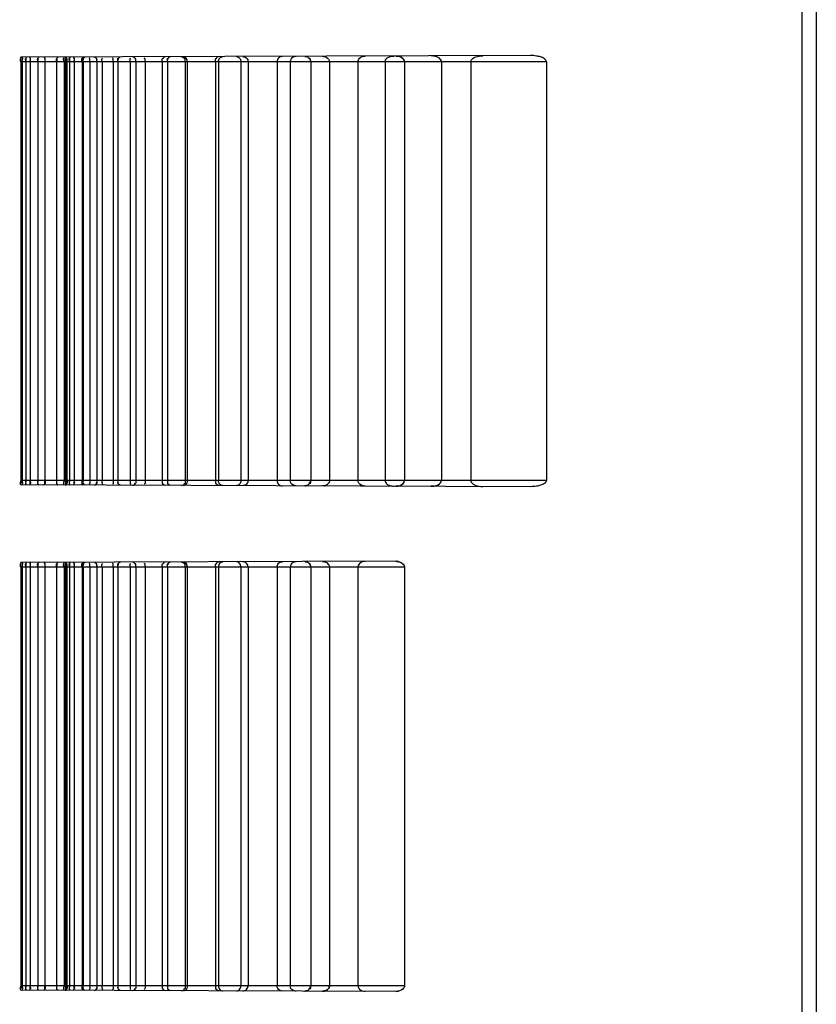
# Model space of a CAD drawing. Header units: millimetres. Extents: x 0 to 297, y 0 to 210.
# Tile 261 of 438: x 146.501 to 146.833, y 157.259 to 157.668. Entities that reach past the tile are written whole.
import ezdxf

# ---------------------------------------------------------------- set-up
doc = ezdxf.new("R2010")
doc.units = ezdxf.units.MM
doc.header["$LTSCALE"] = 16.335
doc.layers.add('INTFCLR_1', color=7, linetype='CONTINUOUS')
doc.layers.add('INTFCLR_72935', color=7, linetype='CONTINUOUS')

msp = doc.modelspace()

# ---------------------------------------------------------------- linework, layer by layer
at = {"layer": 'INTFCLR_1', "color": 6, "linetype": 'Continuous'}
for p, q in [((146.82664, 159.65561), (146.82664, 156.85703)), ((146.83264, 159.65667), (146.83264, 156.87568))]:
    msp.add_line(p, q, dxfattribs=at)
at = {"layer": 'INTFCLR_72935', "color": 6, "linetype": 'Continuous'}
for p, q in [((146.83264, 159.65667), (146.83264, 156.85597)), ((146.50182, 157.65097), (146.50182, 157.47697)), ((146.50239, 157.65097), (146.50239, 157.47697)), ((146.50397, 157.65097), (146.50397, 157.47697)), ((146.50571, 157.65097), (146.50571, 157.47697)), ((146.5089, 157.65097), (146.5089, 157.47697)), ((146.51187, 157.65097), (146.51187, 157.47697)), ((146.51674, 157.65097), (146.51674, 157.47697)), ((146.51982, 157.65097), (146.51982, 157.47697)), ((146.52044, 157.65097), (146.52044, 157.47697)), ((146.52102, 157.65097), (146.52102, 157.47697)), ((146.52209, 157.65097), (146.52209, 157.47697)), ((146.52396, 157.65097), (146.52396, 157.47697)), ((146.52731, 157.65097), (146.52731, 157.47697)), ((146.5277, 157.65097), (146.5277, 157.47697)), ((146.53049, 157.65097), (146.53049, 157.47697)), ((146.53346, 157.65097), (146.53346, 157.47697)), ((146.53562, 157.65097), (146.53562, 157.47697)), ((146.54023, 157.65097), (146.54023, 157.47697)), ((146.54214, 157.65097), (146.54214, 157.47697)), ((146.5473, 157.65097), (146.5473, 157.47697)), ((146.54962, 157.65097), (146.54962, 157.47697)), ((146.55354, 157.65097), (146.55354, 157.47697)), ((146.5606, 157.65097), (146.5606, 157.47697)), ((146.56278, 157.65097), (146.56278, 157.47697)), ((146.57019, 157.65097), (146.57019, 157.47697)), ((146.57094, 157.65097), (146.57094, 157.47697)), ((146.58275, 157.65097), (146.58275, 157.47697)), ((146.58398, 157.65097), (146.58398, 157.47697)), ((146.59335, 157.65097), (146.59335, 157.47697)), ((146.59633, 157.65097), (146.59633, 157.47697)), ((146.60841, 157.65097), (146.60841, 157.47697)), ((146.61382, 157.65097), (146.61382, 157.47697)), ((146.62237, 157.65097), (146.62237, 157.47697)), ((146.6302, 157.65097), (146.6302, 157.47697)), ((146.64201, 157.65097), (146.64201, 157.47697)), ((146.6533, 157.65097), (146.6533, 157.47697)), ((146.66137, 157.65097), (146.66137, 157.47697)), ((146.67682, 157.65097), (146.67682, 157.47697)), ((146.68897, 157.65097), (146.68897, 157.47697)), ((146.72039, 157.65097), (146.72039, 157.47697)), ((146.50182, 157.44097), (146.50182, 157.26697)), ((146.50239, 157.44097), (146.50239, 157.26697)), ((146.50397, 157.44097), (146.50397, 157.26697)), ((146.50571, 157.44097), (146.50571, 157.26697)), ((146.5089, 157.44097), (146.5089, 157.26697)), ((146.51187, 157.44097), (146.51187, 157.26697)), ((146.51674, 157.44097), (146.51674, 157.26697)), ((146.51982, 157.44097), (146.51982, 157.26697)), ((146.52044, 157.44097), (146.52044, 157.26697)), ((146.52102, 157.44097), (146.52102, 157.26697)), ((146.52209, 157.44097), (146.52209, 157.26697)), ((146.52396, 157.44097), (146.52396, 157.26697)), ((146.52731, 157.44097), (146.52731, 157.26697)), ((146.5277, 157.44097), (146.5277, 157.26697)), ((146.53049, 157.44097), (146.53049, 157.26697)), ((146.53346, 157.44097), (146.53346, 157.26697)), ((146.53562, 157.44097), (146.53562, 157.26697)), ((146.54023, 157.44097), (146.54023, 157.26697)), ((146.54214, 157.44097), (146.54214, 157.26697)), ((146.5473, 157.44097), (146.5473, 157.26697)), ((146.54962, 157.44097), (146.54962, 157.26697)), ((146.55354, 157.44097), (146.55354, 157.26697)), ((146.5606, 157.44097), (146.5606, 157.26697)), ((146.56278, 157.44097), (146.56278, 157.26697)), ((146.57019, 157.44097), (146.57019, 157.26697)), ((146.57094, 157.44097), (146.57094, 157.26697)), ((146.58275, 157.44097), (146.58275, 157.26697)), ((146.58398, 157.44097), (146.58398, 157.26697)), ((146.59335, 157.44097), (146.59335, 157.26697)), ((146.59633, 157.44097), (146.59633, 157.26697)), ((146.60841, 157.44097), (146.60841, 157.26697)), ((146.61382, 157.44097), (146.61382, 157.26697)), ((146.62237, 157.44097), (146.62237, 157.26697)), ((146.6302, 157.44097), (146.6302, 157.26697)), ((146.64201, 157.44097), (146.64201, 157.26697)), ((146.66137, 157.44097), (146.66137, 157.26697))]:
    msp.add_line(p, q, dxfattribs=at)
at = {"layer": 'INTFCLR_72935', "color": 9, "linetype": 'Continuous'}
for p, q in [((146.72039, 157.65097), (146.50182, 157.65097)), ((146.71383, 157.65356), (146.50187, 157.65282)), ((146.72039, 157.47697), (146.50182, 157.47697)), ((146.71383, 157.47438), (146.50187, 157.47512)), ((146.65775, 157.44336), (146.50187, 157.44282)), ((146.66137, 157.44097), (146.50182, 157.44097)), ((146.66137, 157.26697), (146.50182, 157.26697)), ((146.65775, 157.26458), (146.50187, 157.26512))]:
    msp.add_line(p, q, dxfattribs=at)
at = {"layer": 'INTFCLR_72935', "color": 7, "linetype": 'Continuous'}
for p, q in [((146.65775, 157.65336), (146.65886, 157.65324)), ((146.67364, 157.6533), (146.67231, 157.65341)), ((146.65775, 157.47458), (146.65886, 157.47469)), ((146.67364, 157.47464), (146.67231, 157.47453)), ((146.67231, 157.47453), (146.67364, 157.47464)), ((146.65775, 157.44336), (146.65886, 157.44324)), ((146.65775, 157.26458), (146.65886, 157.26469))]:
    msp.add_line(p, q, dxfattribs=at)
for points in [[(146.62071, 157.6531), (146.62063, 157.65313), (146.62054, 157.65315), (146.62045, 157.65317), (146.62037, 157.65319), (146.62028, 157.6532), (146.62018, 157.65321), (146.62009, 157.65322), (146.62, 157.65323), (146.6199, 157.65323)], [(146.62727, 157.65325), (146.62737, 157.65325), (146.62748, 157.65325), (146.62758, 157.65324), (146.62769, 157.65323), (146.6278, 157.65322), (146.6279, 157.6532), (146.628, 157.65318)], [(146.6282, 157.65314), (146.6281, 157.65316), (146.628, 157.65318)], [(146.65886, 157.65324), (146.65875, 157.65327), (146.65863, 157.65329), (146.65852, 157.65331), (146.6584, 157.65332), (146.65828, 157.65333), (146.65815, 157.65335), (146.65802, 157.65335), (146.65789, 157.65336), (146.65775, 157.65336)], [(146.62071, 157.47484), (146.62063, 157.47481), (146.62054, 157.47479), (146.62045, 157.47477), (146.62037, 157.47475), (146.62028, 157.47474), (146.62018, 157.47473), (146.62009, 157.47472), (146.62, 157.47471), (146.6199, 157.47471)], [(146.628, 157.47476), (146.6279, 157.47474), (146.6278, 157.47472), (146.6277, 157.47471), (146.62759, 157.4747), (146.62749, 157.47469), (146.62738, 157.47469), (146.62727, 157.47469)], [(146.628, 157.47476), (146.6281, 157.47478), (146.6282, 157.4748)], [(146.65886, 157.4747), (146.65875, 157.47467), (146.65863, 157.47465), (146.65852, 157.47463), (146.6584, 157.47462), (146.65828, 157.4746), (146.65815, 157.47459), (146.65802, 157.47459), (146.65789, 157.47458), (146.65775, 157.47458)], [(146.62071, 157.4431), (146.62063, 157.44313), (146.62054, 157.44315), (146.62045, 157.44317), (146.62037, 157.44319), (146.62028, 157.4432), (146.62018, 157.44321), (146.62009, 157.44322), (146.62, 157.44323), (146.6199, 157.44323)], [(146.62727, 157.44325), (146.62737, 157.44325), (146.62748, 157.44325), (146.62758, 157.44324), (146.62769, 157.44323), (146.6278, 157.44322), (146.6279, 157.4432), (146.628, 157.44318)], [(146.6282, 157.44314), (146.6281, 157.44316), (146.628, 157.44318)], [(146.65886, 157.44324), (146.65875, 157.44327), (146.65863, 157.44329), (146.65852, 157.44331), (146.6584, 157.44332), (146.65828, 157.44333), (146.65815, 157.44335), (146.65802, 157.44335), (146.65789, 157.44336), (146.65775, 157.44336)], [(146.62071, 157.26484), (146.62063, 157.26481), (146.62054, 157.26479), (146.62045, 157.26477), (146.62037, 157.26475), (146.62028, 157.26474), (146.62018, 157.26473), (146.62009, 157.26472), (146.62, 157.26471), (146.6199, 157.26471)], [(146.628, 157.26476), (146.6279, 157.26474), (146.6278, 157.26472), (146.6277, 157.26471), (146.62759, 157.2647), (146.62749, 157.26469), (146.62738, 157.26469), (146.62727, 157.26469)], [(146.628, 157.26476), (146.6281, 157.26478), (146.6282, 157.2648)], [(146.65886, 157.2647), (146.65875, 157.26467), (146.65863, 157.26465), (146.65852, 157.26463), (146.6584, 157.26462), (146.65828, 157.2646), (146.65815, 157.26459), (146.65802, 157.26459), (146.65789, 157.26458), (146.65775, 157.26458)]]:
    msp.add_lwpolyline(points, dxfattribs=at)
at = {"layer": 'INTFCLR_72935', "color": 6, "linetype": 'Continuous'}
for points in [[(146.50182, 157.65097), (146.50182, 157.65145), (146.50136, 157.6524), (146.50184, 157.6524)], [(146.50187, 157.65282), (146.50137, 157.65281), (146.50182, 157.65182), (146.50182, 157.65132)], [(146.50228, 157.65282), (146.50278, 157.65282), (146.50239, 157.65182), (146.50239, 157.65132)], [(146.50239, 157.65097), (146.50239, 157.65145), (146.50283, 157.65241), (146.50235, 157.65241)], [(146.50397, 157.65097), (146.50397, 157.65145), (146.50357, 157.6524), (146.50405, 157.65241)], [(146.50419, 157.65282), (146.50369, 157.65282), (146.50397, 157.65183), (146.50397, 157.65132)], [(146.50543, 157.65283), (146.50594, 157.65283), (146.50571, 157.65183), (146.50571, 157.65132)], [(146.50571, 157.65097), (146.50571, 157.65145), (146.50609, 157.65241), (146.50561, 157.65241)], [(146.5089, 157.65097), (146.5089, 157.65145), (146.50856, 157.65241), (146.50904, 157.65241)], [(146.5093, 157.65284), (146.50878, 157.65284), (146.50891, 157.65185), (146.50891, 157.65132)], [(146.5114, 157.65285), (146.51193, 157.65285), (146.51186, 157.65185), (146.51186, 157.65132)], [(146.51187, 157.65097), (146.51187, 157.65146), (146.51218, 157.65242), (146.51169, 157.65242)], [(146.51674, 157.65097), (146.51674, 157.65146), (146.51646, 157.65242), (146.51695, 157.65242)], [(146.51733, 157.65287), (146.51678, 157.65287), (146.51675, 157.65188), (146.51675, 157.65132)], [(146.51982, 157.65097), (146.51982, 157.65146), (146.51935, 157.65244), (146.51984, 157.65245)], [(146.51988, 157.65288), (146.51937, 157.65288), (146.51982, 157.65185), (146.51982, 157.65134)], [(146.52031, 157.65288), (146.52083, 157.65288), (146.52044, 157.65185), (146.52044, 157.65133)], [(146.52035, 157.65288), (146.5208, 157.65288), (146.52098, 157.65212), (146.52098, 157.65167)], [(146.52044, 157.65097), (146.52044, 157.65147), (146.52089, 157.65246), (146.52039, 157.65246)], [(146.52102, 157.65097), (146.52102, 157.65146), (146.52127, 157.65243), (146.52078, 157.65243)], [(146.52209, 157.65097), (146.52209, 157.65147), (146.52168, 157.65245), (146.52218, 157.65246)], [(146.52234, 157.65289), (146.52181, 157.65288), (146.5221, 157.65186), (146.5221, 157.65133)], [(146.52364, 157.65289), (146.52417, 157.65289), (146.52395, 157.65186), (146.52395, 157.65133)], [(146.52396, 157.65097), (146.52396, 157.65147), (146.52434, 157.65246), (146.52384, 157.65246)], [(146.52731, 157.65097), (146.52731, 157.65147), (146.52697, 157.65246), (146.52747, 157.65246)], [(146.52775, 157.65291), (146.52721, 157.6529), (146.52732, 157.65188), (146.52732, 157.65134)], [(146.5277, 157.65097), (146.5277, 157.65147), (146.52748, 157.65244), (146.52798, 157.65244)], [(146.52852, 157.65291), (146.52804, 157.65291), (146.52775, 157.65216), (146.52775, 157.65167)], [(146.53049, 157.65097), (146.53049, 157.65147), (146.5308, 157.65247), (146.5303, 157.65247)], [(146.53254, 157.65292), (146.53305, 157.65292), (146.5334, 157.65217), (146.5334, 157.65167)], [(146.53346, 157.65097), (146.53346, 157.65147), (146.53365, 157.65245), (146.53314, 157.65245)], [(146.53562, 157.65097), (146.53562, 157.65148), (146.53535, 157.65247), (146.53586, 157.65247)], [(146.54023, 157.65097), (146.54023, 157.65148), (146.54048, 157.65248), (146.53997, 157.65248)], [(146.54214, 157.65097), (146.54214, 157.65148), (146.54199, 157.65245), (146.5425, 157.65245)], [(146.54323, 157.65296), (146.54268, 157.65296), (146.54221, 157.65222), (146.54221, 157.65167)], [(146.5473, 157.65097), (146.5473, 157.65149), (146.5471, 157.65248), (146.54761, 157.65248)], [(146.54841, 157.65298), (146.54892, 157.65298), (146.54948, 157.65241), (146.54948, 157.6519)], [(146.54962, 157.65097), (146.54962, 157.65149), (146.54973, 157.65247), (146.54921, 157.65247)], [(146.55354, 157.65097), (146.55354, 157.65149), (146.55371, 157.6525), (146.55319, 157.65249)], [(146.5606, 157.65097), (146.5606, 157.65149), (146.56053, 157.65247), (146.56106, 157.65247)], [(146.56203, 157.65303), (146.56156, 157.65302), (146.56088, 157.65266), (146.56088, 157.65218)], [(146.56278, 157.65097), (146.56278, 157.6515), (146.56265, 157.6525), (146.56318, 157.6525)], [(146.564, 157.65303), (146.56348, 157.65303), (146.56292, 157.65244), (146.56292, 157.65192)], [(146.5686, 157.65305), (146.56912, 157.65305), (146.56989, 157.6527), (146.56989, 157.65218)], [(146.56958, 157.65305), (146.57004, 157.65305), (146.57067, 157.65267), (146.57067, 157.65221)], [(146.57019, 157.65097), (146.57019, 157.6515), (146.57022, 157.65249), (146.56969, 157.65248)], [(146.57094, 157.65097), (146.57094, 157.6515), (146.57103, 157.65251), (146.5705, 157.65251)], [(146.58275, 157.65097), (146.58275, 157.65151), (146.58271, 157.65252), (146.58326, 157.65252)], [(146.58437, 157.6531), (146.58384, 157.6531), (146.58305, 157.65274), (146.58305, 157.65221)], [(146.50182, 157.47697), (146.50182, 157.47649), (146.50136, 157.47554), (146.50184, 157.47554)], [(146.50187, 157.47512), (146.50137, 157.47513), (146.50182, 157.47612), (146.50182, 157.47662)], [(146.50228, 157.47512), (146.50278, 157.47512), (146.50239, 157.47612), (146.50239, 157.47662)], [(146.50239, 157.47697), (146.50239, 157.47649), (146.50283, 157.47553), (146.50235, 157.47553)], [(146.50397, 157.47697), (146.50397, 157.47649), (146.50357, 157.47553), (146.50405, 157.47553)], [(146.50419, 157.47512), (146.50369, 157.47512), (146.50397, 157.47611), (146.50397, 157.47662)], [(146.50543, 157.47511), (146.50594, 157.47511), (146.50571, 157.47611), (146.50571, 157.47662)], [(146.50571, 157.47697), (146.50571, 157.47649), (146.50609, 157.47553), (146.50561, 157.47553)], [(146.5089, 157.47697), (146.5089, 157.47649), (146.50856, 157.47553), (146.50904, 157.47553)], [(146.5093, 157.4751), (146.50878, 157.4751), (146.50891, 157.47609), (146.50891, 157.47661)], [(146.5114, 157.47509), (146.51193, 157.47509), (146.51186, 157.47609), (146.51186, 157.47662)], [(146.51187, 157.47697), (146.51187, 157.47648), (146.51218, 157.47552), (146.51169, 157.47552)], [(146.51674, 157.47697), (146.51674, 157.47648), (146.51646, 157.47552), (146.51695, 157.47552)], [(146.51733, 157.47507), (146.51678, 157.47507), (146.51675, 157.47606), (146.51675, 157.47661)], [(146.51982, 157.47697), (146.51982, 157.47648), (146.51935, 157.4755), (146.51984, 157.47549)], [(146.51988, 157.47506), (146.51937, 157.47506), (146.51982, 157.47609), (146.51982, 157.4766)], [(146.52031, 157.47506), (146.52083, 157.47506), (146.52044, 157.47609), (146.52044, 157.47661)], [(146.52035, 157.47506), (146.5208, 157.47506), (146.52098, 157.47582), (146.52098, 157.47627)], [(146.52044, 157.47697), (146.52044, 157.47647), (146.52089, 157.47548), (146.52039, 157.47548)], [(146.52102, 157.47697), (146.52102, 157.47648), (146.52127, 157.47551), (146.52078, 157.47551)], [(146.52209, 157.47697), (146.52209, 157.47647), (146.52168, 157.47549), (146.52218, 157.47548)], [(146.52234, 157.47505), (146.52181, 157.47505), (146.5221, 157.47608), (146.5221, 157.47661)], [(146.52364, 157.47505), (146.52417, 157.47505), (146.52395, 157.47608), (146.52395, 157.4766)], [(146.52396, 157.47697), (146.52396, 157.47647), (146.52434, 157.47548), (146.52384, 157.47548)], [(146.52731, 157.47697), (146.52731, 157.47647), (146.52697, 157.47548), (146.52747, 157.47548)], [(146.52775, 157.47503), (146.52721, 157.47504), (146.52732, 157.47606), (146.52732, 157.4766)], [(146.5277, 157.47697), (146.5277, 157.47647), (146.52748, 157.4755), (146.52798, 157.4755)], [(146.52852, 157.47503), (146.52804, 157.47503), (146.52775, 157.47578), (146.52775, 157.47627)], [(146.53049, 157.47697), (146.53049, 157.47647), (146.5308, 157.47547), (146.5303, 157.47547)], [(146.53254, 157.47502), (146.53305, 157.47502), (146.5334, 157.47577), (146.5334, 157.47627)], [(146.53346, 157.47697), (146.53346, 157.47647), (146.53365, 157.47549), (146.53314, 157.47549)], [(146.53562, 157.47697), (146.53562, 157.47646), (146.53535, 157.47547), (146.53586, 157.47547)], [(146.54023, 157.47697), (146.54023, 157.47646), (146.54048, 157.47546), (146.53997, 157.47546)], [(146.54214, 157.47697), (146.54214, 157.47646), (146.54199, 157.47549), (146.5425, 157.47548)], [(146.54323, 157.47498), (146.54268, 157.47498), (146.54221, 157.47572), (146.54221, 157.47627)], [(146.5473, 157.47697), (146.5473, 157.47645), (146.5471, 157.47546), (146.54761, 157.47546)], [(146.54841, 157.47496), (146.54892, 157.47496), (146.54948, 157.47553), (146.54948, 157.47604)], [(146.54962, 157.47697), (146.54962, 157.47645), (146.54973, 157.47547), (146.54921, 157.47547)], [(146.55354, 157.47697), (146.55354, 157.47645), (146.55371, 157.47544), (146.55319, 157.47545)], [(146.5606, 157.47697), (146.5606, 157.47645), (146.56053, 157.47547), (146.56106, 157.47546)], [(146.56203, 157.47491), (146.56156, 157.47492), (146.56088, 157.47528), (146.56088, 157.47576)], [(146.56278, 157.47697), (146.56278, 157.47644), (146.56265, 157.47544), (146.56318, 157.47544)], [(146.564, 157.47491), (146.56348, 157.47491), (146.56292, 157.4755), (146.56292, 157.47602)], [(146.5686, 157.47489), (146.56912, 157.47489), (146.56989, 157.47524), (146.56989, 157.47576)], [(146.56958, 157.47489), (146.57004, 157.47489), (146.57067, 157.47527), (146.57067, 157.47573)], [(146.57019, 157.47697), (146.57019, 157.47644), (146.57022, 157.47545), (146.56969, 157.47546)], [(146.57094, 157.47697), (146.57094, 157.47643), (146.57103, 157.47543), (146.5705, 157.47543)], [(146.58275, 157.47697), (146.58275, 157.47643), (146.58271, 157.47542), (146.58326, 157.47542)], [(146.58437, 157.47484), (146.58384, 157.47484), (146.58305, 157.4752), (146.58305, 157.47573)], [(146.50182, 157.44097), (146.50182, 157.44145), (146.50136, 157.4424), (146.50184, 157.4424)], [(146.50187, 157.44282), (146.50137, 157.44281), (146.50182, 157.44182), (146.50182, 157.44132)], [(146.50228, 157.44282), (146.50278, 157.44282), (146.50239, 157.44182), (146.50239, 157.44132)], [(146.50239, 157.44097), (146.50239, 157.44145), (146.50283, 157.44241), (146.50235, 157.44241)], [(146.50397, 157.44097), (146.50397, 157.44145), (146.50357, 157.4424), (146.50405, 157.44241)], [(146.50419, 157.44282), (146.50369, 157.44282), (146.50397, 157.44183), (146.50397, 157.44132)], [(146.50543, 157.44283), (146.50594, 157.44283), (146.50571, 157.44183), (146.50571, 157.44132)], [(146.50571, 157.44097), (146.50571, 157.44145), (146.50609, 157.44241), (146.50561, 157.44241)], [(146.5089, 157.44097), (146.5089, 157.44145), (146.50856, 157.44241), (146.50904, 157.44241)], [(146.5093, 157.44284), (146.50878, 157.44284), (146.50891, 157.44185), (146.50891, 157.44132)], [(146.5114, 157.44285), (146.51193, 157.44285), (146.51186, 157.44185), (146.51186, 157.44132)], [(146.51187, 157.44097), (146.51187, 157.44146), (146.51218, 157.44242), (146.51169, 157.44242)], [(146.51674, 157.44097), (146.51674, 157.44146), (146.51646, 157.44242), (146.51695, 157.44242)], [(146.51733, 157.44287), (146.51678, 157.44287), (146.51675, 157.44188), (146.51675, 157.44132)], [(146.51982, 157.44097), (146.51982, 157.44146), (146.51935, 157.44244), (146.51984, 157.44245)], [(146.51988, 157.44288), (146.51937, 157.44288), (146.51982, 157.44185), (146.51982, 157.44134)], [(146.52031, 157.44288), (146.52083, 157.44288), (146.52044, 157.44185), (146.52044, 157.44133)], [(146.52035, 157.44288), (146.5208, 157.44288), (146.52098, 157.44212), (146.52098, 157.44167)], [(146.52044, 157.44097), (146.52044, 157.44147), (146.52089, 157.44246), (146.52039, 157.44246)], [(146.52102, 157.44097), (146.52102, 157.44146), (146.52127, 157.44243), (146.52078, 157.44243)], [(146.52209, 157.44097), (146.52209, 157.44147), (146.52168, 157.44245), (146.52218, 157.44246)], [(146.52234, 157.44289), (146.52181, 157.44288), (146.5221, 157.44186), (146.5221, 157.44133)], [(146.52364, 157.44289), (146.52417, 157.44289), (146.52395, 157.44186), (146.52395, 157.44133)], [(146.52396, 157.44097), (146.52396, 157.44147), (146.52434, 157.44246), (146.52384, 157.44246)], [(146.52731, 157.44097), (146.52731, 157.44147), (146.52697, 157.44246), (146.52747, 157.44246)], [(146.52775, 157.44291), (146.52721, 157.4429), (146.52732, 157.44188), (146.52732, 157.44134)], [(146.5277, 157.44097), (146.5277, 157.44147), (146.52748, 157.44244), (146.52798, 157.44244)], [(146.52852, 157.44291), (146.52804, 157.44291), (146.52775, 157.44216), (146.52775, 157.44167)], [(146.53049, 157.44097), (146.53049, 157.44147), (146.5308, 157.44247), (146.5303, 157.44247)], [(146.53254, 157.44292), (146.53305, 157.44292), (146.5334, 157.44217), (146.5334, 157.44167)], [(146.53346, 157.44097), (146.53346, 157.44147), (146.53365, 157.44245), (146.53314, 157.44245)], [(146.53562, 157.44097), (146.53562, 157.44148), (146.53535, 157.44247), (146.53586, 157.44247)], [(146.54023, 157.44097), (146.54023, 157.44148), (146.54048, 157.44248), (146.53997, 157.44248)], [(146.54214, 157.44097), (146.54214, 157.44148), (146.54199, 157.44245), (146.5425, 157.44245)], [(146.54323, 157.44296), (146.54268, 157.44296), (146.54221, 157.44222), (146.54221, 157.44167)], [(146.5473, 157.44097), (146.5473, 157.44149), (146.5471, 157.44248), (146.54761, 157.44248)], [(146.54841, 157.44298), (146.54892, 157.44298), (146.54948, 157.44241), (146.54948, 157.4419)], [(146.54962, 157.44097), (146.54962, 157.44149), (146.54973, 157.44247), (146.54921, 157.44247)], [(146.55354, 157.44097), (146.55354, 157.44149), (146.55371, 157.4425), (146.55319, 157.44249)], [(146.5606, 157.44097), (146.5606, 157.44149), (146.56053, 157.44247), (146.56106, 157.44247)], [(146.56203, 157.44303), (146.56156, 157.44302), (146.56088, 157.44266), (146.56088, 157.44218)], [(146.56278, 157.44097), (146.56278, 157.4415), (146.56265, 157.4425), (146.56318, 157.4425)], [(146.564, 157.44303), (146.56348, 157.44303), (146.56292, 157.44244), (146.56292, 157.44192)], [(146.5686, 157.44305), (146.56912, 157.44305), (146.56989, 157.4427), (146.56989, 157.44218)], [(146.56958, 157.44305), (146.57004, 157.44305), (146.57067, 157.44267), (146.57067, 157.44221)], [(146.57019, 157.44097), (146.57019, 157.4415), (146.57022, 157.44249), (146.56969, 157.44248)], [(146.57094, 157.44097), (146.57094, 157.4415), (146.57103, 157.44251), (146.5705, 157.44251)], [(146.58275, 157.44097), (146.58275, 157.44151), (146.58271, 157.44252), (146.58326, 157.44252)], [(146.58437, 157.4431), (146.58384, 157.4431), (146.58305, 157.44274), (146.58305, 157.44221)], [(146.50182, 157.26697), (146.50182, 157.26649), (146.50136, 157.26554), (146.50184, 157.26554)], [(146.50187, 157.26512), (146.50137, 157.26513), (146.50182, 157.26612), (146.50182, 157.26662)], [(146.50228, 157.26512), (146.50278, 157.26512), (146.50239, 157.26612), (146.50239, 157.26662)], [(146.50239, 157.26697), (146.50239, 157.26649), (146.50283, 157.26553), (146.50235, 157.26553)], [(146.50397, 157.26697), (146.50397, 157.26649), (146.50357, 157.26553), (146.50405, 157.26553)], [(146.50419, 157.26512), (146.50369, 157.26512), (146.50397, 157.26611), (146.50397, 157.26662)], [(146.50543, 157.26511), (146.50594, 157.26511), (146.50571, 157.26611), (146.50571, 157.26662)], [(146.50571, 157.26697), (146.50571, 157.26649), (146.50609, 157.26553), (146.50561, 157.26553)], [(146.5089, 157.26697), (146.5089, 157.26649), (146.50856, 157.26553), (146.50904, 157.26553)], [(146.5093, 157.2651), (146.50878, 157.2651), (146.50891, 157.26609), (146.50891, 157.26661)], [(146.5114, 157.26509), (146.51193, 157.26509), (146.51186, 157.26609), (146.51186, 157.26662)], [(146.51187, 157.26697), (146.51187, 157.26648), (146.51218, 157.26552), (146.51169, 157.26552)], [(146.51674, 157.26697), (146.51674, 157.26648), (146.51646, 157.26552), (146.51695, 157.26552)], [(146.51733, 157.26507), (146.51678, 157.26507), (146.51675, 157.26606), (146.51675, 157.26661)], [(146.51982, 157.26697), (146.51982, 157.26648), (146.51935, 157.2655), (146.51984, 157.26549)], [(146.51988, 157.26506), (146.51937, 157.26506), (146.51982, 157.26609), (146.51982, 157.2666)], [(146.52031, 157.26506), (146.52083, 157.26506), (146.52044, 157.26609), (146.52044, 157.26661)], [(146.52035, 157.26506), (146.5208, 157.26506), (146.52098, 157.26582), (146.52098, 157.26627)], [(146.52044, 157.26697), (146.52044, 157.26647), (146.52089, 157.26548), (146.52039, 157.26548)], [(146.52102, 157.26697), (146.52102, 157.26648), (146.52127, 157.26551), (146.52078, 157.26551)], [(146.52209, 157.26697), (146.52209, 157.26647), (146.52168, 157.26549), (146.52218, 157.26548)], [(146.52234, 157.26505), (146.52181, 157.26505), (146.5221, 157.26608), (146.5221, 157.26661)], [(146.52364, 157.26505), (146.52417, 157.26505), (146.52395, 157.26608), (146.52395, 157.2666)], [(146.52396, 157.26697), (146.52396, 157.26647), (146.52434, 157.26548), (146.52384, 157.26548)], [(146.52731, 157.26697), (146.52731, 157.26647), (146.52697, 157.26548), (146.52747, 157.26548)], [(146.52775, 157.26503), (146.52721, 157.26504), (146.52732, 157.26606), (146.52732, 157.2666)], [(146.5277, 157.26697), (146.5277, 157.26647), (146.52748, 157.2655), (146.52798, 157.2655)], [(146.52852, 157.26503), (146.52804, 157.26503), (146.52775, 157.26578), (146.52775, 157.26627)], [(146.53049, 157.26697), (146.53049, 157.26647), (146.5308, 157.26547), (146.5303, 157.26547)], [(146.53254, 157.26502), (146.53305, 157.26502), (146.5334, 157.26577), (146.5334, 157.26627)], [(146.53346, 157.26697), (146.53346, 157.26647), (146.53365, 157.26549), (146.53314, 157.26549)], [(146.53562, 157.26697), (146.53562, 157.26646), (146.53535, 157.26547), (146.53586, 157.26547)], [(146.54023, 157.26697), (146.54023, 157.26646), (146.54048, 157.26546), (146.53997, 157.26546)], [(146.54214, 157.26697), (146.54214, 157.26646), (146.54199, 157.26549), (146.5425, 157.26548)], [(146.54323, 157.26498), (146.54268, 157.26498), (146.54221, 157.26572), (146.54221, 157.26627)], [(146.5473, 157.26697), (146.5473, 157.26645), (146.5471, 157.26546), (146.54761, 157.26546)], [(146.54841, 157.26496), (146.54892, 157.26496), (146.54948, 157.26553), (146.54948, 157.26604)], [(146.54962, 157.26697), (146.54962, 157.26645), (146.54973, 157.26547), (146.54921, 157.26547)], [(146.55354, 157.26697), (146.55354, 157.26645), (146.55371, 157.26544), (146.55319, 157.26545)], [(146.5606, 157.26697), (146.5606, 157.26645), (146.56053, 157.26547), (146.56106, 157.26546)], [(146.56203, 157.26491), (146.56156, 157.26492), (146.56088, 157.26528), (146.56088, 157.26576)], [(146.56278, 157.26697), (146.56278, 157.26644), (146.56265, 157.26544), (146.56318, 157.26544)], [(146.564, 157.26491), (146.56348, 157.26491), (146.56292, 157.2655), (146.56292, 157.26602)], [(146.5686, 157.26489), (146.56912, 157.26489), (146.56989, 157.26524), (146.56989, 157.26576)], [(146.56958, 157.26489), (146.57004, 157.26489), (146.57067, 157.26527), (146.57067, 157.26573)], [(146.57019, 157.26697), (146.57019, 157.26644), (146.57022, 157.26545), (146.56969, 157.26546)], [(146.57094, 157.26697), (146.57094, 157.26643), (146.57103, 157.26543), (146.5705, 157.26543)], [(146.58275, 157.26697), (146.58275, 157.26643), (146.58271, 157.26542), (146.58326, 157.26542)], [(146.58437, 157.26484), (146.58384, 157.26484), (146.58305, 157.2652), (146.58305, 157.26573)]]:
    msp.add_open_spline(points, degree=3, dxfattribs=at)
for points, knots in [([(146.58398, 157.65097), (146.58398, 157.65151), (146.58433, 157.6526), (146.58538, 157.65311), (146.58587, 157.65311)], [0, 0, 0, 0, 0.525944, 1, 1, 1, 1]), ([(146.59154, 157.65313), (146.59202, 157.65313), (146.59304, 157.65257), (146.59335, 157.65151), (146.59335, 157.65097)], [0, 0, 0, 0, 0.46689, 1, 1, 1, 1]), ([(146.59421, 157.65314), (146.59476, 157.65314), (146.5959, 157.65265), (146.59633, 157.65151), (146.59633, 157.65097)], [0, 0, 0, 0, 0.505168, 1, 1, 1, 1]), ([(146.61059, 157.65319), (146.61001, 157.65319), (146.60884, 157.65269), (146.60841, 157.65152), (146.60841, 157.65097)], [0, 0, 0, 0, 0.510116, 1, 1, 1, 1]), ([(146.61638, 157.65321), (146.61593, 157.65321), (146.6147, 157.65297), (146.61382, 157.65173), (146.61382, 157.65097)], [0, 0, 0, 0, 0.373534, 1, 1, 1, 1]), ([(146.64201, 157.65097), (146.64201, 157.6515), (146.64271, 157.65289), (146.64422, 157.65331), (146.64508, 157.65332)], [0, 0, 0, 0, 0.380444, 1, 1, 1, 1]), ([(146.6533, 157.65097), (146.6533, 157.65147), (146.65385, 157.65242), (146.65528, 157.65317), (146.6564, 157.65335), (146.65704, 157.65336)], [0, 0, 0, 0, 0.315102, 0.599996, 1, 1, 1, 1]), ([(146.68897, 157.65097), (146.68897, 157.65144), (146.6896, 157.65241), (146.6914, 157.65326), (146.69294, 157.65348), (146.69391, 157.65349)], [0, 0, 0, 0, 0.236351, 0.512248, 1, 1, 1, 1]), ([(146.72039, 157.65097), (146.72039, 157.65148), (146.71949, 157.65243), (146.71796, 157.65301), (146.71602, 157.65346), (146.71464, 157.65356), (146.71383, 157.65356)], [0, 0, 0, 0, 0.204543, 0.444013, 0.673103, 1, 1, 1, 1]), ([(146.58587, 157.47483), (146.58537, 157.47483), (146.58432, 157.47536), (146.58398, 157.47644), (146.58398, 157.47697)], [0, 0, 0, 0, 0.483573, 1, 1, 1, 1]), ([(146.59335, 157.47697), (146.59335, 157.47642), (146.59303, 157.47535), (146.59201, 157.47481), (146.59154, 157.47481)], [0, 0, 0, 0, 0.543296, 1, 1, 1, 1]), ([(146.59633, 157.47697), (146.59633, 157.47642), (146.59589, 157.47528), (146.59476, 157.4748), (146.59421, 157.4748)], [0, 0, 0, 0, 0.503223, 1, 1, 1, 1]), ([(146.60841, 157.47697), (146.60841, 157.47641), (146.60885, 157.47524), (146.61002, 157.47475), (146.61059, 157.47474)], [0, 0, 0, 0, 0.49784, 1, 1, 1, 1]), ([(146.61638, 157.47472), (146.61593, 157.47473), (146.6147, 157.47497), (146.61382, 157.47621), (146.61382, 157.47697)], [0, 0, 0, 0, 0.373534, 1, 1, 1, 1]), ([(146.64508, 157.47462), (146.64451, 157.47463), (146.64313, 157.47485), (146.64201, 157.47617), (146.64201, 157.47697)], [0, 0, 0, 0, 0.417229, 1, 1, 1, 1]), ([(146.6533, 157.47697), (146.6533, 157.47646), (146.65385, 157.47552), (146.65528, 157.47477), (146.6564, 157.47458), (146.65704, 157.47458)], [0, 0, 0, 0, 0.315102, 0.599996, 1, 1, 1, 1]), ([(146.68897, 157.47697), (146.68897, 157.4765), (146.6896, 157.47553), (146.6914, 157.47468), (146.69294, 157.47446), (146.69391, 157.47445)], [0, 0, 0, 0, 0.236351, 0.512248, 1, 1, 1, 1]), ([(146.72039, 157.47697), (146.72039, 157.47646), (146.71949, 157.47551), (146.71796, 157.47493), (146.71602, 157.47448), (146.71464, 157.47438), (146.71383, 157.47438)], [0, 0, 0, 0, 0.204543, 0.444013, 0.673103, 1, 1, 1, 1]), ([(146.58587, 157.44311), (146.58537, 157.44311), (146.58432, 157.44258), (146.58398, 157.4415), (146.58398, 157.44097)], [0, 0, 0, 0, 0.483573, 1, 1, 1, 1]), ([(146.59335, 157.44097), (146.59335, 157.44152), (146.59303, 157.44259), (146.59201, 157.44313), (146.59154, 157.44313)], [0, 0, 0, 0, 0.543296, 1, 1, 1, 1]), ([(146.59633, 157.44097), (146.59633, 157.44152), (146.59589, 157.44266), (146.59476, 157.44314), (146.59421, 157.44314)], [0, 0, 0, 0, 0.503223, 1, 1, 1, 1]), ([(146.60841, 157.44097), (146.60841, 157.44153), (146.60885, 157.4427), (146.61002, 157.44319), (146.61059, 157.44319)], [0, 0, 0, 0, 0.49784, 1, 1, 1, 1]), ([(146.61638, 157.44321), (146.61593, 157.44321), (146.6147, 157.44297), (146.61382, 157.44173), (146.61382, 157.44097)], [0, 0, 0, 0, 0.373534, 1, 1, 1, 1]), ([(146.64508, 157.44332), (146.64451, 157.44331), (146.64313, 157.44309), (146.64201, 157.44177), (146.64201, 157.44097)], [0, 0, 0, 0, 0.417229, 1, 1, 1, 1]), ([(146.58398, 157.26697), (146.58398, 157.26643), (146.58433, 157.26534), (146.58538, 157.26483), (146.58587, 157.26483)], [0, 0, 0, 0, 0.525945, 1, 1, 1, 1]), ([(146.59154, 157.26481), (146.59202, 157.26481), (146.59304, 157.26537), (146.59335, 157.26643), (146.59335, 157.26697)], [0, 0, 0, 0, 0.466891, 1, 1, 1, 1]), ([(146.59421, 157.2648), (146.59476, 157.2648), (146.5959, 157.26529), (146.59633, 157.26643), (146.59633, 157.26697)], [0, 0, 0, 0, 0.505168, 1, 1, 1, 1]), ([(146.61059, 157.26474), (146.61001, 157.26475), (146.60884, 157.26525), (146.60841, 157.26642), (146.60841, 157.26697)], [0, 0, 0, 0, 0.510116, 1, 1, 1, 1]), ([(146.61638, 157.26472), (146.61593, 157.26473), (146.6147, 157.26497), (146.61382, 157.26621), (146.61382, 157.26697)], [0, 0, 0, 0, 0.373534, 1, 1, 1, 1]), ([(146.64201, 157.26697), (146.64201, 157.26644), (146.64271, 157.26505), (146.64422, 157.26463), (146.64508, 157.26462)], [0, 0, 0, 0, 0.380444, 1, 1, 1, 1])]:
    msp.add_open_spline(points, degree=3, knots=knots, dxfattribs=at)
at = {"layer": 'INTFCLR_72935', "color": 7, "linetype": 'Continuous'}
for points, knots in [([(146.6199, 157.65323), (146.6204, 157.65322), (146.62163, 157.65291), (146.62238, 157.65167), (146.62237, 157.65097)], [0, 0, 0, 0, 0.414653, 1, 1, 1, 1]), ([(146.62727, 157.65325), (146.62781, 157.65325), (146.62913, 157.65303), (146.63021, 157.65175), (146.6302, 157.65097)], [0, 0, 0, 0, 0.406674, 1, 1, 1, 1]), ([(146.66137, 157.65097), (146.66137, 157.65148), (146.66049, 157.65299), (146.65879, 157.65335), (146.65775, 157.65336)], [0, 0, 0, 0, 0.328192, 1, 1, 1, 1]), ([(146.65886, 157.65324), (146.65937, 157.65313), (146.66049, 157.65275), (146.66137, 157.65163), (146.66137, 157.65097)], [0, 0, 0, 0, 0.442923, 1, 1, 1, 1]), ([(146.67682, 157.65097), (146.67682, 157.65153), (146.67596, 157.65262), (146.67424, 157.65325), (146.67296, 157.65341), (146.67231, 157.65341)], [0, 0, 0, 0, 0.306534, 0.644937, 1, 1, 1, 1]), ([(146.6199, 157.47471), (146.6204, 157.47472), (146.62163, 157.47503), (146.62238, 157.47627), (146.62237, 157.47697)], [0, 0, 0, 0, 0.414653, 1, 1, 1, 1]), ([(146.6302, 157.47697), (146.6302, 157.47644), (146.62952, 157.47511), (146.62808, 157.4747), (146.62727, 157.47469)], [0, 0, 0, 0, 0.393803, 1, 1, 1, 1]), ([(146.65775, 157.47458), (146.65835, 157.47458), (146.65983, 157.47475), (146.66137, 157.47604), (146.66137, 157.47697)], [0, 0, 0, 0, 0.392509, 1, 1, 1, 1]), ([(146.65886, 157.47469), (146.65937, 157.4748), (146.66049, 157.47519), (146.66137, 157.47631), (146.66137, 157.47697)], [0, 0, 0, 0, 0.442923, 1, 1, 1, 1]), ([(146.67231, 157.47453), (146.67279, 157.47453), (146.67384, 157.47463), (146.67554, 157.47509), (146.67683, 157.47619), (146.67682, 157.47697)], [0, 0, 0, 0, 0.264716, 0.570647, 1, 1, 1, 1]), ([(146.6199, 157.44323), (146.6204, 157.44322), (146.62163, 157.44291), (146.62238, 157.44167), (146.62237, 157.44097)], [0, 0, 0, 0, 0.414654, 1, 1, 1, 1]), ([(146.6302, 157.44097), (146.6302, 157.4415), (146.62952, 157.44283), (146.62808, 157.44324), (146.62727, 157.44325)], [0, 0, 0, 0, 0.393803, 1, 1, 1, 1]), ([(146.65775, 157.44336), (146.65835, 157.44335), (146.65983, 157.44319), (146.66137, 157.4419), (146.66137, 157.44097)], [0, 0, 0, 0, 0.392509, 1, 1, 1, 1]), ([(146.65886, 157.44324), (146.65937, 157.44313), (146.66049, 157.44275), (146.66137, 157.44163), (146.66137, 157.44097)], [0, 0, 0, 0, 0.442923, 1, 1, 1, 1]), ([(146.6199, 157.26471), (146.6204, 157.26472), (146.62163, 157.26503), (146.62238, 157.26627), (146.62237, 157.26697)], [0, 0, 0, 0, 0.414653, 1, 1, 1, 1]), ([(146.62727, 157.26469), (146.62781, 157.26469), (146.62913, 157.26491), (146.63021, 157.26618), (146.6302, 157.26697)], [0, 0, 0, 0, 0.406674, 1, 1, 1, 1]), ([(146.6302, 157.26697), (146.6302, 157.26642), (146.62964, 157.26538), (146.62867, 157.26493), (146.6282, 157.2648)], [0, 0, 0, 0, 0.52804, 1, 1, 1, 1]), ([(146.66137, 157.26697), (146.66137, 157.26646), (146.66049, 157.26495), (146.65879, 157.26459), (146.65775, 157.26458)], [0, 0, 0, 0, 0.328191, 1, 1, 1, 1])]:
    msp.add_open_spline(points, degree=3, knots=knots, dxfattribs=at)
for points in [[(146.62237, 157.65097), (146.62237, 157.65149), (146.62229, 157.65227), (146.62179, 157.65242)], [(146.62237, 157.47697), (146.62237, 157.47645), (146.62229, 157.47567), (146.62179, 157.47552)], [(146.62237, 157.44097), (146.62237, 157.44149), (146.62229, 157.44227), (146.62179, 157.44242)], [(146.62237, 157.26697), (146.62237, 157.26645), (146.62229, 157.26567), (146.62179, 157.26552)]]:
    msp.add_open_spline(points, degree=3, dxfattribs=at)

doc.saveas('drawing.dxf')
